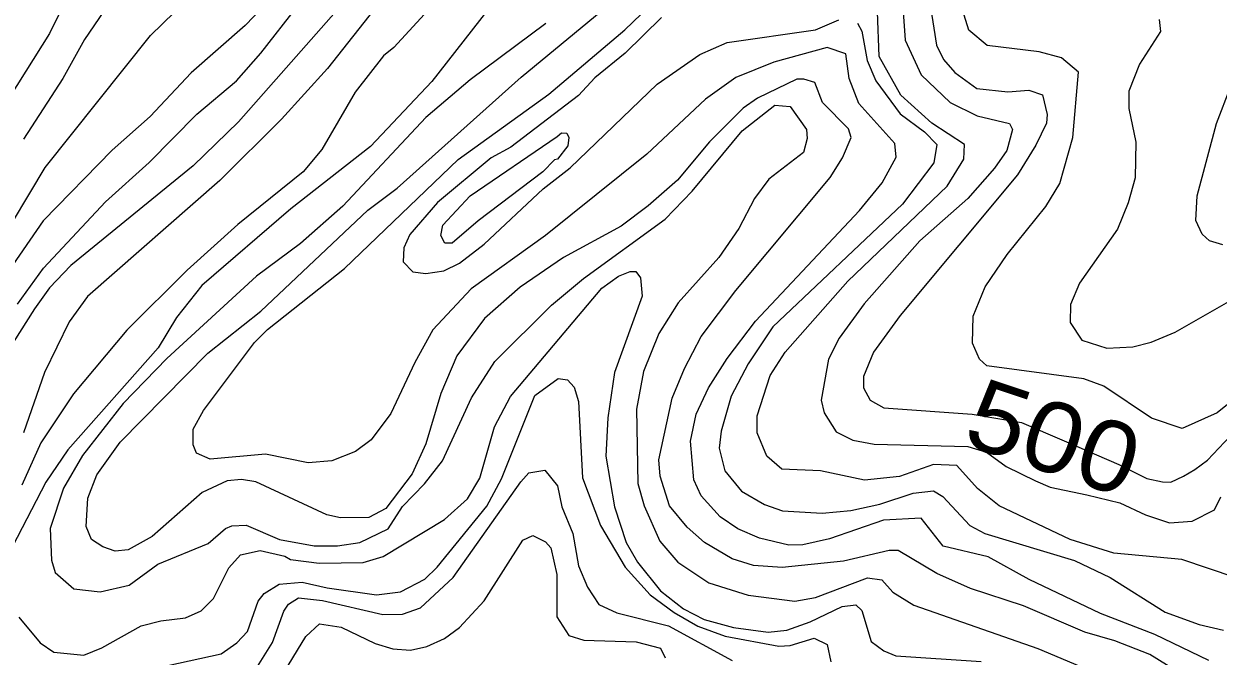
# Model space of a CAD drawing. Extents: x 673.3 to 698.5, y 6984.3 to 7012.3.
# Drawn here: x 686.64 to 687.995, y 6992.967 to 6993.684 of the extents above; entities that cross this region are included whole.
import ezdxf
from ezdxf.enums import TextEntityAlignment as Align

# ---------------------------------------------------------------- set-up
doc = ezdxf.new("R2010")
doc.units = 0
doc.header["$LTSCALE"] = 0.032
doc.layers.add('1', color=7, linetype='Continuous', lineweight=25)
doc.layers.add('2', color=7, linetype='Continuous', lineweight=13)
doc.layers.add('61', color=7, linetype='Continuous')

msp = doc.modelspace()

# ---------------------------------------------------------------- linework, layer by layer
at = {"layer": '1'}
for points in [[(687.0422, 6993.7542), (686.883, 6993.5731), (686.8318, 6993.5233), (686.693, 6993.4099), (686.6687, 6993.3846), (686.6518, 6993.3607), (686.6276, 6993.3227)], [(686.6905, 6993.7183), (686.6688, 6993.6733), (686.5859, 6993.542)], [(687.974, 6992.9333), (687.9173, 6992.9684), (687.8774, 6992.9839), (687.8436, 6992.9936), (687.774, 6993.0238), (687.7137, 6993.0435), (687.6755, 6993.0604), (687.6318, 6993.0863), (687.6214, 6993.0866), (687.5696, 6993.0745), (687.5001, 6993.0672), (687.4674, 6993.0694), (687.4434, 6993.0769), (687.4118, 6993.0955), (687.3923, 6993.1129), (687.3723, 6993.1372), (687.3617, 6993.171), (687.3601, 6993.1895), (687.3751, 6993.2596), (687.3892, 6993.2932), (687.4082, 6993.3296), (687.4473, 6993.3817), (687.5543, 6993.51), (687.5685, 6993.5322), (687.5781, 6993.5554), (687.5753, 6993.5653), (687.5457, 6993.5951), (687.5372, 6993.6177), (687.5245, 6993.6217), (687.5167, 6993.6215), (687.4719, 6993.5999), (687.4559, 6993.5888), (687.4176, 6993.5506), (687.3813, 6993.507), (687.348, 6993.4777), (687.3173, 6993.4548), (687.252, 6993.4191), (687.2028, 6993.3855), (687.1622, 6993.3498), (687.131, 6993.3075), (687.1128, 6993.2649), (687.0956, 6993.2075), (687.0802, 6993.1736), (687.0502, 6993.1341), (687.0309, 6993.124), (686.9989, 6993.1234), (686.9834, 6993.127), (686.9029, 6993.1643), (686.8865, 6993.1672), (686.8703, 6993.1655), (686.8418, 6993.1522), (686.7853, 6993.1023), (686.7579, 6993.0874), (686.7433, 6993.0859), (686.7291, 6993.0906), (686.7165, 6993.0991), (686.7102, 6993.1139), (686.7123, 6993.1459), (686.7225, 6993.1723), (686.749, 6993.2093), (686.8485, 6993.3105), (686.9085, 6993.3583), (687.0297, 6993.473), (687.063, 6993.498), (687.2039, 6993.6237), (687.2945, 6993.6987)], [(687.6681, 6993.7059), (687.6751, 6993.6602), (687.6832, 6993.644), (687.696, 6993.6293), (687.7208, 6993.6112), (687.7559, 6993.6072), (687.7797, 6993.6093), (687.7954, 6993.6038), (687.8006, 6993.5816), (687.7998, 6993.5715), (687.7879, 6993.5466), (687.7672, 6993.5129), (687.6338, 6993.3532), (687.6037, 6993.3117), (687.5922, 6993.2842), (687.5922, 6993.2711), (687.6, 6993.2573), (687.6153, 6993.2485), (687.7156, 6993.2414), (687.7714, 6993.2319), (687.8198, 6993.2109), (687.8819, 6993.184), (687.9137, 6993.1683), (687.9315, 6993.1645), (687.9409, 6993.1642), (687.9553, 6993.1708), (687.9683, 6993.1786), (687.9827, 6993.1891), (688.0085, 6993.2164)], [(686.9204, 6992.9248), (686.9594, 6992.9889), (686.9751, 6993.0034), (686.9995, 6992.9993), (687.038, 6992.9809), (687.0582, 6992.975), (687.0784, 6992.9735), (687.0967, 6992.9775), (687.1168, 6992.9866), (687.1338, 6992.9989), (687.1618, 6993.0295), (687.2057, 6993.0983), (687.2172, 6993.1035), (687.2313, 6993.0963), (687.2374, 6993.0896), (687.2443, 6993.0592), (687.2442, 6993.0111), (687.2581, 6992.99), (687.2748, 6992.9848), (687.3345, 6992.9829), (687.3618, 6992.9756), (687.3673, 6992.9647)]]:
    msp.add_lwpolyline(points, dxfattribs=at)
at = {"layer": '2'}
for points in [[(687.7118, 6993.6773), (687.6989, 6993.719), (687.6955, 6993.7988), (687.6909, 6993.8287), (687.6858, 6993.8428), (687.6752, 6993.8544), (687.6591, 6993.8571), (687.6468, 6993.867), (687.6481, 6993.884), (687.6587, 6993.9063), (687.7482, 6994.0131), (687.7846, 6994.0398), (687.8052, 6994.0596), (687.8573, 6994.1207), (687.9753, 6994.2453), (688.0507, 6994.3492), (688.0838, 6994.4138), (688.0961, 6994.4528), (688.1181, 6994.5831), (688.128, 6994.689), (688.1265, 6994.9161)], [(687.5634, 6994.1814), (687.5538, 6994.1469), (687.552, 6994.0926), (687.545, 6994.0739), (687.5377, 6994.0641), (687.4846, 6994.0142), (687.4525, 6993.9804), (687.405, 6993.9233), (687.3528, 6993.8735), (687.2802, 6993.8129), (687.2028, 6993.7422), (687.1753, 6993.7128), (687.1024, 6993.619), (687.0328, 6993.5453), (686.9425, 6993.4744), (686.8414, 6993.3873), (686.8129, 6993.3512), (686.7919, 6993.3165), (686.6895, 6993.2008), (686.6645, 6993.164), (686.6268, 6993.0909)], [(686.6322, 6993.3663), (686.6617, 6993.407), (686.7321, 6993.4824), (686.7816, 6993.527), (686.8358, 6993.582), (686.8809, 6993.6198), (686.9086, 6993.651), (686.9925, 6993.7591)], [(686.7743, 6993.7634), (686.7084, 6993.6665), (686.6839, 6993.6223), (686.639, 6993.5534)], [(686.6079, 6993.4284), (686.6636, 6993.5213), (686.7834, 6993.6713), (686.8515, 6993.7377)], [(687.6353, 6993.7255), (687.6394, 6993.6659), (687.6577, 6993.6264), (687.6908, 6993.595), (687.7211, 6993.58), (687.7579, 6993.5711), (687.7614, 6993.5645), (687.7549, 6993.5408), (687.7411, 6993.5205), (687.7107, 6993.4863), (687.6562, 6993.4382), (687.5929, 6993.3665), (687.5648, 6993.3277), (687.5524, 6993.3039), (687.5441, 6993.2573), (687.5475, 6993.2426), (687.5612, 6993.2211), (687.5803, 6993.2119), (687.6044, 6993.2072), (687.7107, 6993.2047), (687.732, 6993.1982), (687.7543, 6993.1818), (687.7876, 6993.1655), (687.8039, 6993.1584), (687.8456, 6993.1497), (687.8833, 6993.1405), (687.9124, 6993.1268), (687.9396, 6993.1178), (687.9651, 6993.1196), (687.9904, 6993.1325), (687.9979, 6993.1476)], [(686.9194, 6993.7129), (686.8907, 6993.6825), (686.8295, 6993.6287), (686.7828, 6993.5794), (686.7397, 6993.5411), (686.6616, 6993.4609), (686.6196, 6993.3999)], [(687.1116, 6993.7146), (687.0594, 6993.6574), (687.0476, 6993.6481), (687.0154, 6993.6068), (686.9776, 6993.5416), (686.9566, 6993.5164), (686.8822, 6993.4565), (686.8247, 6993.4048), (686.7565, 6993.3366), (686.6958, 6993.2645), (686.6587, 6993.2086), (686.6371, 6993.1605)], [(686.8315, 6993.2066), (686.8318, 6993.2241), (686.8433, 6993.2456), (686.9013, 6993.3226), (686.9161, 6993.3374), (687.0035, 6993.4067), (687.1323, 6993.5304), (687.2351, 6993.6044), (687.3215, 6993.6777), (687.3678, 6993.7224)], [(687.0425, 6993.7074), (686.9842, 6993.6336), (686.9318, 6993.5763), (686.8619, 6993.5064), (686.7116, 6993.3747), (686.6909, 6993.3462), (686.6631, 6993.2886), (686.6391, 6993.22)], [(687.8266, 6993.0988), (687.7463, 6993.1371), (687.7216, 6993.1567), (687.698, 6993.1829), (687.6716, 6993.1842), (687.6332, 6993.1706), (687.5934, 6993.1665), (687.5436, 6993.177), (687.4996, 6993.1787), (687.4826, 6993.1936), (687.4716, 6993.2199), (687.4716, 6993.2394), (687.4863, 6993.2853), (687.5035, 6993.3117), (687.5745, 6993.3922), (687.6871, 6993.5001), (687.706, 6993.5306), (687.7068, 6993.5475), (687.67, 6993.5718), (687.6347, 6993.6035), (687.6099, 6993.6473), (687.6083, 6993.6981)], [(687.2319, 6993.685), (687.1458, 6993.6207), (687.0958, 6993.5781), (687.0014, 6993.4773), (686.9534, 6993.435), (686.9034, 6993.3981), (686.8019, 6993.3046), (686.7522, 6993.2533), (686.7062, 6993.1944), (686.6847, 6993.1572), (686.6695, 6993.1113), (686.671, 6993.0755), (686.6752, 6993.0616), (686.6964, 6993.0431), (686.7261, 6993.0395), (686.7592, 6993.0473), (686.7916, 6993.0711), (686.8488, 6993.0944), (686.8684, 6993.1114), (686.8757, 6993.1144), (686.8917, 6993.1151), (686.9295, 6993.0988), (686.9689, 6993.0916), (686.9953, 6993.0916), (687.0207, 6993.0956), (687.053, 6993.1111), (687.0692, 6993.1366), (687.0943, 6993.1622), (687.1144, 6993.1882), (687.1476, 6993.2598), (687.1739, 6993.3011), (687.2383, 6993.365), (687.2745, 6993.3952), (687.3671, 6993.4626), (687.3979, 6993.4944), (687.4545, 6993.5629), (687.4917, 6993.5921), (687.5089, 6993.5906), (687.5277, 6993.5643), (687.5285, 6993.5541), (687.5242, 6993.5385), (687.485, 6993.5079), (687.4685, 6993.486), (687.4507, 6993.4521), (687.4281, 6993.419), (687.3819, 6993.3676), (687.3602, 6993.3329), (687.3427, 6993.2899), (687.3348, 6993.2469), (687.3362, 6993.1627), (687.3434, 6993.1371), (687.3613, 6993.097), (687.3817, 6993.0732), (687.4167, 6993.0498), (687.4613, 6993.0359), (687.5143, 6993.0289), (687.5378, 6993.0332), (687.597, 6993.0556), (687.6129, 6993.0532), (687.6257, 6993.0392)], [(687.363, 6993.6915), (687.322, 6993.6511), (687.2873, 6993.623), (687.2689, 6993.6029), (687.1922, 6993.5444), (687.1697, 6993.5322), (687.1091, 6993.4815), (687.0776, 6993.4452), (687.0709, 6993.43), (687.0701, 6993.4141), (687.081, 6993.4028), (687.0955, 6993.4009), (687.1161, 6993.4041), (687.1339, 6993.4127), (687.1618, 6993.4344), (687.2289, 6993.497), (687.2595, 6993.5211), (687.3581, 6993.6158), (687.4067, 6993.6495), (687.4377, 6993.6633), (687.538, 6993.6778), (687.5643, 6993.6889)], [(687.5855, 6993.6851), (687.5903, 6993.6763), (687.5963, 6993.6427), (687.6061, 6993.6197), (687.6339, 6993.5822), (687.6616, 6993.562), (687.6755, 6993.5473), (687.672, 6993.5267), (687.6365, 6993.4796), (687.4894, 6993.3405), (687.4615, 6993.2984), (687.442, 6993.2618), (687.4309, 6993.2221), (687.4285, 6993.2026), (687.4351, 6993.1768), (687.4539, 6993.1538), (687.48, 6993.1386), (687.5002, 6993.1316), (687.5454, 6993.1289), (687.578, 6993.132), (687.6107, 6993.1389), (687.6488, 6993.1517), (687.6716, 6993.1542), (687.6824, 6993.1477), (687.7129, 6993.1148), (687.7299, 6993.1056), (687.8318, 6993.0751), (687.872, 6993.0558), (687.9344, 6993.0164), (687.9732, 6993.0024), (688.0009, 6992.9959)], [(687.9278, 6993.6893), (687.9292, 6993.6757), (687.9055, 6993.6386), (687.8935, 6993.6081), (687.8934, 6993.5883), (687.9014, 6993.5499), (687.9006, 6993.5095), (687.8927, 6993.4811), (687.8803, 6993.4515), (687.8374, 6993.3899), (687.8271, 6993.3657), (687.8269, 6993.3453), (687.84, 6993.3251), (687.8683, 6993.3163), (687.898, 6993.3179), (687.9185, 6993.3229), (687.9458, 6993.3343), (688.0199, 6993.3769)], [(688.0166, 6993.2612), (687.9934, 6993.2426), (687.954, 6993.2251), (687.9189, 6993.2366), (687.8649, 6993.2731), (687.8423, 6993.2812), (687.7321, 6993.2962), (687.7239, 6993.3039), (687.7158, 6993.3219), (687.7167, 6993.3526), (687.7304, 6993.386), (687.7554, 6993.4226), (687.7993, 6993.4769), (687.8151, 6993.5033), (687.8298, 6993.5554), (687.8363, 6993.6295), (687.8171, 6993.6457), (687.7915, 6993.6525), (687.7327, 6993.6597), (687.7118, 6993.6773)], [(687.9843, 6992.9614), (687.923, 6992.9912), (687.8612, 6993.0148), (687.7804, 6993.0536), (687.7338, 6993.0792), (687.6827, 6993.0915), (687.6577, 6993.1232), (687.6149, 6993.1208), (687.5538, 6993.0998), (687.5234, 6993.0931), (687.5075, 6993.0924), (687.4743, 6993.1003), (687.4498, 6993.1112), (687.4295, 6993.1247), (687.408, 6993.1487), (687.3999, 6993.1668), (687.3959, 6993.2108), (687.4023, 6993.2413), (687.4164, 6993.271), (687.4374, 6993.3044), (687.4697, 6993.347), (687.5878, 6993.4724), (687.6134, 6993.5039), (687.6294, 6993.5329), (687.6277, 6993.5485), (687.5869, 6993.5939), (687.5759, 6993.6225), (687.5721, 6993.6504), (687.5511, 6993.6574), (687.4904, 6993.641), (687.4474, 6993.6234), (687.4131, 6993.5988), (687.3464, 6993.5364), (687.2316, 6993.4441), (687.1472, 6993.3836), (687.1037, 6993.3369), (687.0831, 6993.3001), (687.0558, 6993.242), (687.0336, 6993.2123), (687.0157, 6993.1987), (686.9891, 6993.1884), (686.9621, 6993.1861), (686.9137, 6993.1957), (686.8511, 6993.1901), (686.8354, 6993.1969), (686.8315, 6993.2066)], [(687.9999, 6993.4336), (687.985, 6993.4382), (687.9767, 6993.4457), (687.9692, 6993.4612), (687.9708, 6993.4892), (687.9927, 6993.5713), (688.0254, 6993.6559)], [(686.634, 6993.0107), (686.6579, 6992.9818), (686.6737, 6992.9709), (686.7077, 6992.9678), (686.728, 6992.9761), (686.7728, 6993.0011), (686.795, 6993.0067), (686.8231, 6993.01), (686.8406, 6993.0179), (686.8548, 6993.0319), (686.872, 6993.0669), (686.8853, 6993.0817), (686.9077, 6993.0866), (686.9355, 6993.0801), (686.9423, 6993.0761), (686.9747, 6993.072), (687.0246, 6993.0728), (687.0471, 6993.0795), (687.1168, 6993.1218), (687.1431, 6993.145), (687.1568, 6993.1686), (687.1737, 6993.227), (687.1916, 6993.2612), (687.2952, 6993.3845), (687.3143, 6993.398), (687.3276, 6993.4034), (687.3339, 6993.4033), (687.3392, 6993.396), (687.3412, 6993.3753), (687.3099, 6993.2885), (687.3022, 6993.2371), (687.2998, 6993.1935), (687.3098, 6993.136), (687.3231, 6993.0954), (687.3357, 6993.0734), (687.3619, 6993.0408), (687.3879, 6993.0202), (687.4116, 6993.0083), (687.4449, 6992.9992), (687.484, 6992.9938), (687.5052, 6992.9961), (687.5317, 6993.0054), (687.5679, 6993.0229), (687.5837, 6993.0247), (687.5905, 6993.0182), (687.6011, 6992.9833), (687.6152, 6992.9726), (687.6291, 6992.967), (687.7259, 6992.9603)], [(686.791, 6992.9531), (686.8634, 6992.9691), (686.8811, 6992.9816), (686.8933, 6992.9947), (686.9053, 6993.0289), (686.9121, 6993.0377), (686.9291, 6993.0483), (686.9552, 6993.0507), (686.9839, 6993.044), (687.0397, 6993.0362), (687.0669, 6993.0395), (687.0945, 6993.054), (687.1087, 6993.0675), (687.1649, 6993.1369), (687.1815, 6993.1679), (687.2192, 6993.2625), (687.246, 6993.2816), (687.2566, 6993.2804), (687.264, 6993.2721), (687.2688, 6993.2558), (687.2734, 6993.1691), (687.2938, 6993.1149), (687.3219, 6993.0677), (687.3504, 6993.036), (687.3773, 6993.0159), (687.4044, 6993.0005), (687.4355, 6992.9891), (687.4961, 6992.9779), (687.509, 6992.9786), (687.5364, 6992.9871), (687.5512, 6992.9798), (687.5552, 6992.9599)], [(686.9027, 6992.9519), (686.9217, 6992.9822), (686.9346, 6993.0177), (686.94, 6993.0257), (686.9512, 6993.0329), (686.9783, 6993.0296), (687.0468, 6993.0137), (687.0691, 6993.0141), (687.0897, 6993.0212), (687.1266, 6993.056), (687.2033, 6993.1645), (687.2127, 6993.1745), (687.2306, 6993.1777), (687.245, 6993.1599), (687.2499, 6993.1361), (687.2624, 6993.1056), (687.2688, 6993.069), (687.279, 6993.0449), (687.292, 6993.0253), (687.3125, 6993.0157), (687.3709, 6993.001), (687.4431, 6992.9616)], [(688.2334, 6992.9089), (688.2718, 6992.9675), (688.3005, 6993.0222), (688.3006, 6993.0329), (688.29, 6993.0459), (688.2366, 6993.0665), (688.2137, 6993.0856), (688.1997, 6993.113), (688.1945, 6993.1389), (688.183, 6993.1592), (688.1748, 6993.1614), (688.1603, 6993.158), (688.0984, 6993.0945), (688.0665, 6993.0666), (688.0415, 6993.0594), (688.014, 6993.0557), (687.9534, 6993.0761), (687.8764, 6993.0834), (687.8266, 6993.0988)], [(687.6257, 6993.0392), (687.6494, 6993.0246), (687.7902, 6992.9753), (687.9384, 6992.9127)]]:
    msp.add_lwpolyline(points, dxfattribs=at)
msp.add_lwpolyline([(687.2447, 6993.5567), (687.2495, 6993.5605), (687.2558, 6993.5602), (687.2581, 6993.5552), (687.2567, 6993.5458), (687.2451, 6993.5306), (687.2418, 6993.5302), (687.2286, 6993.5165), (687.1551, 6993.4608), (687.1254, 6993.4353), (687.1174, 6993.4354), (687.1126, 6993.444), (687.1148, 6993.456), (687.1461, 6993.4891)], close=True, dxfattribs=at)

# ---------------------------------------------------------------- texts
at = {"layer": '61', "width": 1.1}
msp.add_text('500', height=0.08, rotation=341.565, dxfattribs=at).set_placement((687.7955, 6993.1769), align=Align.CENTER)

doc.saveas('drawing.dxf')
